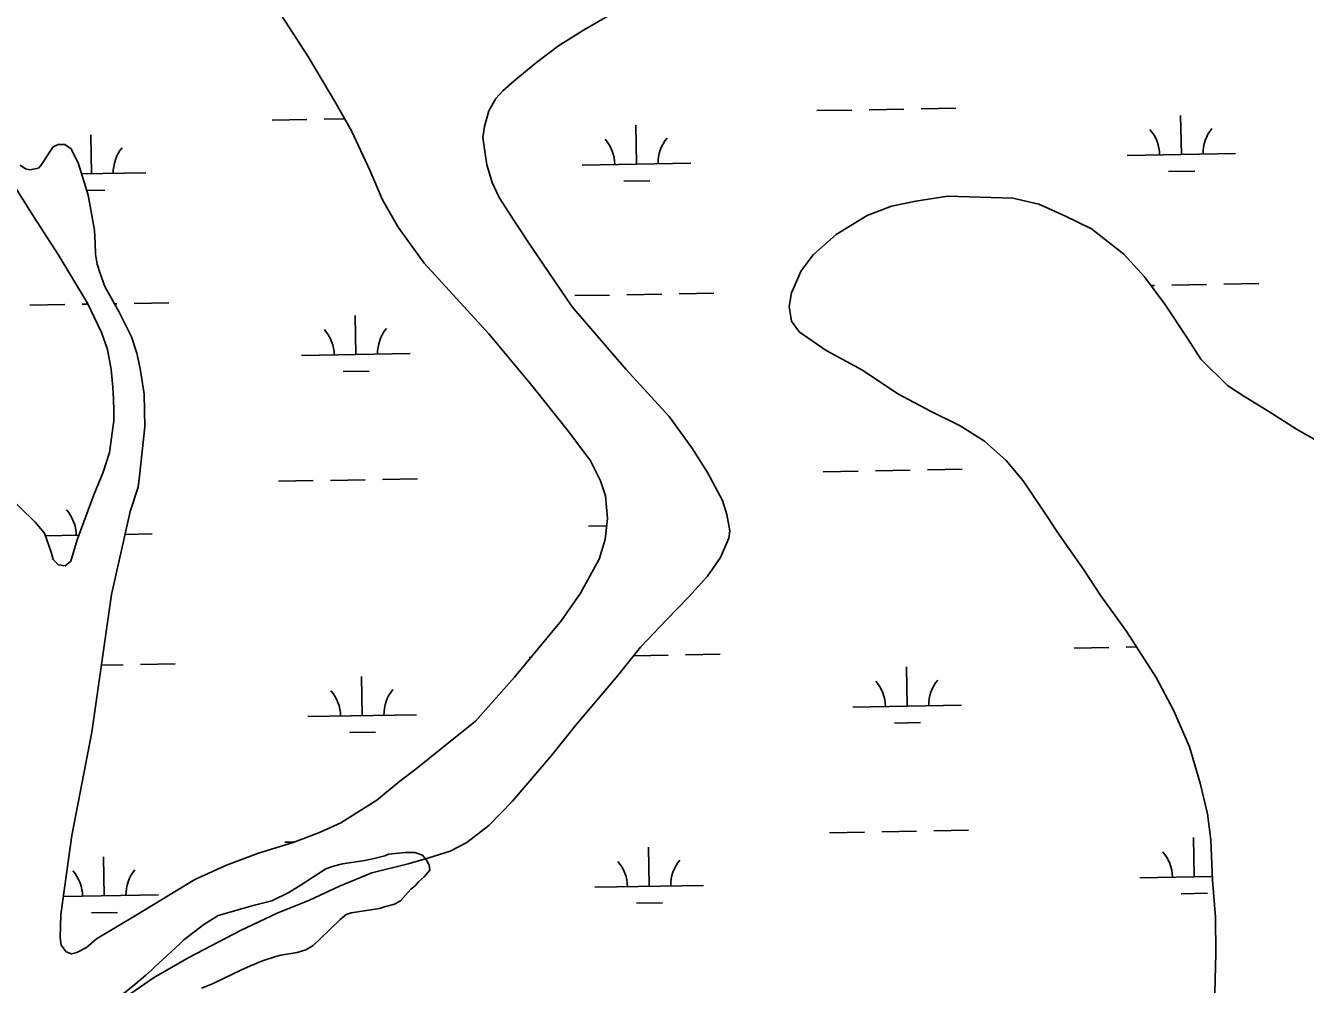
# Model space of a CAD drawing. Extents: x 3903937 to 3942190, y 260677 to 286651.
# Drawn here: x 3913868 to 3915047, y 270743 to 271626 of the extents above; entities that cross this region are included whole.
import ezdxf

# ---------------------------------------------------------------- set-up
doc = ezdxf.new("R2010")
doc.units = 0
for name, color, linetype in [('V-SITE-VEGE', 7, 'Continuous'), ('V-TOPO-SHOR', 7, 'Continuous'), ('V-WETL-SWMP', 7, 'Continuous')]:
    doc.layers.add(name, color=color, linetype=linetype)

msp = doc.modelspace()

# ---------------------------------------------------------------- linework, layer by layer
at = {"layer": 'V-SITE-VEGE'}
for points in [[(3913952.8310000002, 270729.852), (3913969.264, 270743.09), (3913979.023, 270751.239), (3913984.159, 270755.824), (3913987.244, 270758.882), (3913998.5470000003, 270769.583), (3914010.364, 270780.284), (3914013.96, 270783.851), (3914032.443, 270798.107), (3914042.194, 270804.208), (3914045.784, 270806.24), (3914079.092, 270815.829), (3914094.977, 270819.857), (3914110.873, 270827.47000000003), (3914122.164, 270834.588), (3914144.7430000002, 270849.338), (3914151.919, 270851.867), (3914160.115, 270853.88300000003), (3914180.6010000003, 270856.871), (3914189.31, 270858.88), (3914199.046, 270861.39900000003), (3914202.636, 270862.918), (3914217.9960000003, 270864.393), (3914226.698, 270864.356), (3914233.852, 270861.767), (3914237.415, 270857.145), (3914239.957, 270852.529), (3914240.448, 270847.92100000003), (3914235.306, 270841.799), (3914230.167, 270837.216), (3914227.083, 270833.64400000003), (3914222.975, 270830.591), (3914213.718, 270819.882), (3914208.075, 270816.832), (3914198.855, 270814.311), (3914194.239, 270812.79600000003), (3914168.1210000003, 270808.808), (3914163.509, 270807.293), (3914157.858, 270802.70900000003), (3914139.359, 270784.359)], [(3914139.359, 270784.359), (3914133.1920000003, 270778.756), (3914126.524, 270774.689), (3914118.324, 270772.161), (3914103.47, 270769.665), (3914098.86, 270768.661), (3914086.559, 270764.616), (3914075.281, 270760.056), (3914066.563, 270755.996), (3914059.384, 270752.443), (3914040.4080000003, 270743.309), (3914030.1550000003, 270739.25800000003)]]:
    msp.add_lwpolyline(points, dxfattribs=at)
at = {"layer": 'V-TOPO-SHOR'}
for points in [[(3914379.268, 271103.306), (3914396.688, 271134.637), (3914401.929, 271152.7), (3914404.196, 271171.97000000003), (3914402.293, 271192.84500000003), (3914397.778, 271206.577), (3914388.514, 271225.099), (3914368.7490000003, 271252.01), (3914333.356, 271296.079), (3914294.792, 271342.146), (3914235.437, 271407.379), (3914211.326, 271440.272), (3914197.1210000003, 271465.571), (3914185.308, 271493.047), (3914168.365, 271529.09), (3914154.16, 271554.587), (3914128.896, 271597.02400000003), (3914103.418, 271636.28)], [(3914409.828, 271637.83400000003), (3914382.137, 271621.852), (3914359.222, 271607.436), (3914337.691, 271591.228), (3914317.949, 271574.813), (3914307.776, 271565.913), (3914301.386, 271558.982), (3914294.782, 271547.68200000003), (3914290.946, 271533.19), (3914289.514, 271523.058), (3914292.988, 271497.805), (3914297.8880000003, 271481.48600000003), (3914304.589, 271467.746), (3914318.807, 271445.228), (3914335.201, 271420.716), (3914371.549, 271366.907), (3914421, 271309.663), (3914460.964, 271265.973)], [(3913863.362, 271497.553), (3913868.316, 271494.153), (3913872.089, 271493.342), (3913880.045, 271494.898), (3913882.241, 271497.27400000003), (3913889.241, 271507.979), (3913893.838, 271514.32), (3913898.418, 271516.48600000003), (3913904.578, 271516.462), (3913910.327, 271512.462), (3913917.028, 271498.722), (3913926.051, 271469.868), (3913931.681, 271437.647), (3913932.228, 271425.522), (3913932.585, 271415.385), (3913934.336, 271406.234), (3913937.082, 271397.678), (3913941.4050000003, 271385.73600000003), (3913954.623, 271362.03), (3913965.858, 271339.527), (3913970.765, 271324.202), (3913973.688, 271310.081), (3913977.366, 271286.414), (3913978.237, 271256.401), (3913973.2800000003, 271210.908), (3913971.847, 271200.779), (3913964.6010000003, 271178.349), (3913958.7290000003, 271152.34), (3913947.394, 271102.102), (3913929.183, 270975.18200000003), (3913910.9020000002, 270879.859), (3913900.666, 270807.36), (3913900.181, 270786.096), (3913901.146, 270778.936), (3913905.6920000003, 270772.956), (3913910.653, 270770.949), (3913915.625, 270772.12), (3913924.3910000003, 270776.657), (3913933.566, 270784.767), (3913952.491, 270796.016), (3913970.024, 270806.478), (3914024.218, 270839.444), (3914053.29, 270852.642), (3914082.748, 270863.65), (3914114.588, 270873.654), (3914138.873, 270882.69800000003), (3914158.585, 270891.75800000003), (3914191.663, 270912.49), (3914213.001, 270929.892), (3914228.1520000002, 270941.357), (3914254.674, 270962.91000000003), (3914282.788, 270985.45), (3914318.5300000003, 271025.847), (3914361.872, 271077.94), (3914379.268, 271103.306)], [(3913834.156, 271210.288), (3913877.112, 271168.574), (3913885.6180000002, 271158.6), (3913891.704, 271140.887), (3913893.664, 271134.321), (3913898.612, 271129.332), (3913904.771, 271128.511), (3913909.9560000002, 271132.863), (3913915.801, 271152.516), (3913931.075, 271193.791), (3913939.708, 271214.822), (3913945.544, 271232.685), (3913948.006, 271250.95900000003), (3913949.64, 271262.082), (3913949.677, 271271.025), (3913949.126, 271282.156), (3913948.575, 271293.091), (3913947.052, 271309.194), (3913943.75, 271327.692), (3913938.051, 271343.416), (3913925.441, 271370.298), (3913898.201, 271415.129), (3913875.294, 271450.995), (3913854.167, 271484.67100000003)], [(3914460.964, 271265.973), (3914481.913, 271237.07), (3914496.327, 271214.552), (3914510.1350000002, 271188.659), (3914514.253, 271175.724), (3914516.7770000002, 271160.607), (3914515.953, 271154.054), (3914508.128, 271136.001), (3914496.3310000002, 271118.955), (3914479.163, 271099.94800000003), (3914458.603, 271078.569), (3914434.451, 271053.427), (3914413.875, 271027.475), (3914374.731, 270981.33), (3914352.556, 270953.598), (3914316.808, 270911.61), (3914295.054, 270889.241), (3914274.519, 270873.625), (3914259.382, 270865.54), (3914239.6780000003, 270859.261), (3914220.576, 270853.77400000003), (3914187.153, 270845.566), (3914157.291, 270833.167), (3914129.811, 270820.363), (3914099.951, 270808.362), (3914066.1, 270792.6), (3914018.4960000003, 270767.55700000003), (3913986.224, 270749.009), (3913957.126, 270728.854)]]:
    msp.add_lwpolyline(points, dxfattribs=at)
at = {"layer": 'V-WETL-SWMP'}
for p, q in [((3914382.137, 271621.851), (3914409.828, 271637.835)), ((3914359.222, 271607.43700000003), (3914382.137, 271621.851)), ((3914337.691, 271591.22800000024), (3914359.222, 271607.43700000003)), ((3914317.948, 271574.814), (3914337.691, 271591.22800000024)), ((3914307.776, 271565.91200000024), (3914317.948, 271574.814)), ((3914301.387, 271558.982), (3914307.776, 271565.91200000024)), ((3914294.782, 271547.681), (3914301.387, 271558.982)), ((3914095.267570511, 271538.94440887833), (3914127.2626145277, 271539.507577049)), ((3914143.260136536, 271539.78916113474), (3914162.217451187, 271540.1228426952)), ((3914290.946, 271533.189), (3914294.782, 271547.681)), ((3914597.0978377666, 271547.77749044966), (3914629.0928817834, 271548.34065862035)), ((3914645.0904037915, 271548.6222427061), (3914677.085447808, 271549.18541087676)), ((3914693.0829698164, 271549.4669949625), (3914725.078013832, 271550.03016313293)), ((3914932.707100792, 271507.24760261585), (3914932.073536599, 271543.2420271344)), ((3914289.514, 271523.05900000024), (3914290.946, 271533.189)), ((3914430.876833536, 271498.41452104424), (3914430.243269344, 271534.40894556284)), ((3913929.0465662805, 271489.5814394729), (3913928.413002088, 271525.5758639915)), ((3914292.987, 271497.80400000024), (3914289.514, 271523.05900000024)), ((3914882.7148445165, 271506.36765234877), (3914982.6993570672, 271508.1275528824)), ((3914297.8880000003, 271481.487), (3914292.987, 271497.80400000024)), ((3914380.8845772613, 271497.5345707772), (3914480.869089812, 271499.29447131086)), ((3914920.9805295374, 271491.60780442), (3914944.976812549, 271492.0301805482)), ((3913919.9357355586, 271489.4210730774), (3913979.038822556, 271490.46138973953)), ((3914304.589, 271467.746), (3914297.8880000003, 271481.487)), ((3914419.1502622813, 271482.77472284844), (3914443.1465452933, 271483.19709897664)), ((3913924.7358903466, 271474.07217387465), (3913941.3162780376, 271474.36401740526)), ((3914717.2490000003, 271469.00800000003), (3914688.112, 271464.37400000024)), ((3914777.657, 271467.175), (3914717.2490000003, 271469.00800000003)), ((3914318.806, 271445.229), (3914304.589, 271467.746)), ((3914665.7090000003, 271459.712), (3914643.489, 271451.286)), ((3914688.112, 271464.37400000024), (3914665.7090000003, 271459.71200000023)), ((3914801.4050000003, 271461.729), (3914777.657, 271467.175)), ((3914825.526, 271450.7350000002), (3914801.4050000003, 271461.729)), ((3914335.201, 271420.716), (3914318.806, 271445.229)), ((3914643.489, 271451.286), (3914614.694, 271433.577)), ((3914849.841, 271438.75), (3914825.526, 271450.735)), ((3914614.694, 271433.577), (3914593.62, 271415.0440000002)), ((3914879.8540000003, 271415.45), (3914849.841, 271438.75)), ((3914371.548, 271366.906), (3914335.201, 271420.716)), ((3914593.62, 271415.0440000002), (3914582.664, 271400.03500000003)), ((3914898.785, 271394.772), (3914879.8540000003, 271415.45)), ((3914582.664, 271400.03500000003), (3914573.667, 271379.867)), ((3914917.4990000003, 271369.34), (3914898.785, 271394.772)), ((3914904.749824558, 271386.66590733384), (3914907.9803884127, 271386.72277085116)), ((3914923.9779104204, 271387.00435493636), (3914955.972954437, 271387.5675231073)), ((3914971.9704764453, 271387.8491071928), (3915003.9655204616, 271388.41227536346)), ((3914374.155077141, 271377.3265211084), (3914406.1501211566, 271377.88968927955)), ((3914422.147643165, 271378.1712733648), (3914454.1426871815, 271378.7344415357)), ((3914470.1402091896, 271379.01602562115), (3914502.1352532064, 271379.5791937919)), ((3914573.667, 271379.867), (3914571.437, 271367.397)), ((3913872.324809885, 271368.49343953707), (3913904.319853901, 271369.0566077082)), ((3913920.3173759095, 271369.3381917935), (3913925.8465486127, 271369.4355148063)), ((3913950.2541011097, 271369.8651299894), (3913952.312419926, 271369.9013599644)), ((3913968.3099419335, 271370.1829440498), (3914000.3049859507, 271370.7461122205)), ((3914420.9990000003, 271309.663), (3914371.548, 271366.906)), ((3914571.437, 271367.397), (3914573.758, 271353.918)), ((3914938.17, 271338.3540000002), (3914917.4990000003, 271369.34)), ((3914172.487462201, 271323.0269620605), (3914171.8538980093, 271359.0213865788)), ((3914573.758, 271353.918), (3914580.849, 271343.984)), ((3914580.849, 271343.984), (3914605.736, 271326.648)), ((3914950.568, 271318.692), (3914938.17, 271338.3540000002)), ((3914122.4952059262, 271322.1470117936), (3914222.4797184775, 271323.9069123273)), ((3914605.736, 271326.648), (3914638.94, 271308.684)), ((3914975.23, 271294.62200000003), (3914950.568, 271318.692)), ((3914160.7608909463, 271307.3871638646), (3914184.7571739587, 271307.80953999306)), ((3914460.965, 271265.97300000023), (3914420.9990000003, 271309.663)), ((3914638.94, 271308.684), (3914671.733, 271286.9580000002)), ((3914991.034, 271284.257), (3914975.23, 271294.62200000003)), ((3914671.733, 271286.9580000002), (3914701.577, 271270.79)), ((3915013.361, 271270.49700000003), (3914991.034, 271284.257)), ((3914701.577, 271270.79), (3914728.8570000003, 271257.406)), ((3915038.847, 271254.348), (3915013.361, 271270.49700000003)), ((3914481.913, 271237.069), (3914460.965, 271265.97300000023)), ((3914728.8570000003, 271257.406), (3914751.381, 271243.25)), ((3915059.201, 271242.577), (3915038.847, 271254.348)), ((3914496.328, 271214.55200000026), (3914481.913, 271237.069)), ((3914751.381, 271243.25), (3914771.512, 271225.33900000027)), ((3914771.512, 271225.33900000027), (3914786.8850000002, 271206.656)), ((3914510.134, 271188.659), (3914496.328, 271214.55200000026)), ((3914602.952586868, 271215.15401331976), (3914634.947630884, 271215.71718149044)), ((3914650.9451528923, 271215.9987655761), (3914682.940196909, 271216.5619337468)), ((3914698.937718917, 271216.8435178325), (3914730.9327629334, 271217.40668600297)), ((3914101.122319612, 271206.32093174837), (3914133.1173636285, 271206.88409991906)), ((3914149.1148856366, 271207.1656840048), (3914181.1099296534, 271207.72885217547)), ((3914197.107451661, 271208.0104362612), (3914229.102495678, 271208.57360443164)), ((3914786.8850000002, 271206.656), (3914803.6210000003, 271182.02400000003)), ((3914514.254, 271175.723), (3914510.134, 271188.659)), ((3914516.776, 271160.608), (3914514.254, 271175.723)), ((3914803.6210000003, 271182.02400000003), (3914820.3540000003, 271156.601)), ((3914386.7393263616, 271164.91109364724), (3914403.399446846, 271165.20434061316)), ((3913886.4746852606, 271156.10556980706), (3913917.330652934, 271156.648688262)), ((3913959.8707578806, 271157.3974677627), (3913984.893571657, 271157.83791260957)), ((3914508.128, 271136.00000000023), (3914515.954, 271154.053)), ((3914515.954, 271154.053), (3914516.776, 271160.608)), ((3914820.3540000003, 271156.601), (3914843.003, 271124.814)), ((3914496.332, 271118.956), (3914508.128, 271136.00000000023)), ((3914479.162, 271099.94800000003), (3914496.332, 271118.956)), ((3914843.003, 271124.814), (3914858.552, 271100.782)), ((3914458.6040000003, 271078.568), (3914479.162, 271099.94800000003)), ((3914858.552, 271100.782), (3914882.384, 271067.604)), ((3914434.452, 271053.427), (3914458.6040000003, 271078.568)), ((3914882.384, 271067.604), (3914909.5470000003, 271025.696)), ((3914413.875, 271027.476), (3914434.452, 271053.427)), ((3914428.2073019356, 271045.5514029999), (3914459.997436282, 271046.11096440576)), ((3914475.994958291, 271046.39254849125), (3914507.990002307, 271046.95571666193)), ((3914833.847527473, 271052.6913732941), (3914865.8425714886, 271053.2545414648)), ((3914881.840093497, 271053.53612555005), (3914891.3932148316, 271053.70427702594)), ((3913938.040944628, 271036.92362643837), (3913958.1671690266, 271037.27788283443)), ((3913974.1646910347, 271037.5594669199), (3914006.1597350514, 271038.1226350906)), ((3914332.0172602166, 271043.85829172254), (3914333.5386349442, 271043.8850705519)), ((3914680.172478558, 270999.23656650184), (3914679.5389143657, 271035.2309910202)), ((3914178.3422113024, 270990.4034849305), (3914177.70864711, 271026.3979094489)), ((3914374.731, 270981.33), (3914413.875, 271027.476)), ((3914909.5470000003, 271025.696), (3914925.861, 270994.728)), ((3914630.1802222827, 270998.35661623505), (3914730.164734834, 271000.1165167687)), ((3914128.3499550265, 270989.52353466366), (3914228.334467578, 270991.2834351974)), ((3914925.861, 270994.728), (3914940.185, 270961.787)), ((3914166.6156400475, 270974.76368673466), (3914190.6119230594, 270975.1860628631)), ((3914352.556, 270953.59700000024), (3914374.731, 270981.33)), ((3914668.4459073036, 270983.59676830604), (3914692.442190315, 270984.0191444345)), ((3914940.185, 270961.787), (3914950.15, 270928.26900000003)), ((3914316.808, 270911.6100000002), (3914352.556, 270953.59700000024)), ((3914950.15, 270928.26900000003), (3914956.768, 270899.916)), ((3914295.0530000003, 270889.242), (3914316.808, 270911.6100000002)), ((3914956.768, 270899.916), (3914959.839, 270875.93500000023)), ((3914274.518, 270873.626), (3914295.0530000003, 270889.242)), ((3914608.807335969, 270882.5305361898), (3914640.802379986, 270883.0937043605)), ((3914656.799901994, 270883.3752884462), (3914688.7949460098, 270883.9384566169)), ((3914704.7924680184, 270884.2200407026), (3914736.7875120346, 270884.78320887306)), ((3914106.9770687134, 270873.69745461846), (3914115.086369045, 270873.8401923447)), ((3914259.381, 270865.54000000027), (3914274.518, 270873.6260000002)), ((3914442.5863317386, 270833.16756678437), (3914441.952767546, 270869.161991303)), ((3914944.416598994, 270842.000648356), (3914943.7830348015, 270877.99507287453)), ((3914959.839, 270875.93500000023), (3914961.27, 270838.689)), ((3913940.756064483, 270824.33448521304), (3913940.12250029, 270860.32890973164)), ((3914220.577, 270853.775), (3914239.679, 270859.261)), ((3914239.679, 270859.26100000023), (3914259.381, 270865.54000000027)), ((3914157.292, 270833.16700000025), (3914187.154, 270845.56500000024)), ((3914187.154, 270845.56500000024), (3914220.577, 270853.77500000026)), ((3914129.812, 270820.36200000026), (3914157.292, 270833.16700000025)), ((3914392.594075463, 270832.28761651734), (3914492.5785880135, 270834.047517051)), ((3914894.424342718, 270841.1206980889), (3914961.131462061, 270842.29485888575)), ((3914961.27, 270838.689), (3914964.1010000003, 270804.60700000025)), ((3913902.969691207, 270823.66937962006), (3913990.748320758, 270825.21443547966)), ((3914099.951, 270808.36100000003), (3914129.812, 270820.36200000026)), ((3914932.690027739, 270826.3608501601), (3914956.686310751, 270826.78322628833)), ((3913929.029493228, 270808.6946870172), (3913953.0257762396, 270809.1170631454)), ((3914066.1, 270792.601), (3914099.951, 270808.36100000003)), ((3914430.8597604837, 270817.52776858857), (3914454.8560434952, 270817.9501447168)), ((3914964.1010000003, 270804.60700000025), (3914964.36, 270771.328)), ((3914018.497, 270767.55700000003), (3914066.1, 270792.601)), ((3913986.224, 270749.00800000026), (3914018.497, 270767.55700000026)), ((3914964.36, 270771.328), (3914963.1720000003, 270723.19800000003)), ((3913957.125, 270728.855), (3913986.224, 270749.00800000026))]:
    msp.add_line(p, q, dxfattribs=at)
for points in [[(3914103.419, 271636.28), (3914128.895, 271597.023), (3914154.16, 271554.587), (3914168.364, 271529.089), (3914185.308, 271493.047), (3914197.12, 271465.571), (3914211.325, 271440.272), (3914235.436, 271407.38), (3914294.791, 271342.147), (3914333.356, 271296.078), (3914368.75, 271252.01), (3914388.514, 271225.099), (3914397.778, 271206.577), (3914402.293, 271192.84500000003), (3914404.1950000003, 271171.969), (3914401.929, 271152.701), (3914396.687, 271134.637), (3914379.268, 271103.30700000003), (3914361.873, 271077.939), (3914318.531, 271025.848), (3914282.789, 270985.451), (3914254.674, 270962.91000000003), (3914228.1520000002, 270941.356), (3914213, 270929.892), (3914191.663, 270912.49), (3914158.586, 270891.75800000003), (3914138.873, 270882.697), (3914114.589, 270873.655), (3914082.7490000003, 270863.65), (3914053.29, 270852.641), (3914024.219, 270839.445), (3913970.025, 270806.478), (3913952.492, 270796.017), (3913933.565, 270784.766), (3913924.39, 270776.656), (3913915.626, 270772.121), (3913910.653, 270770.949), (3913905.693, 270772.956), (3913901.146, 270778.93700000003), (3913900.182, 270786.096), (3913900.667, 270807.36), (3913910.903, 270879.859), (3913929.182, 270975.181), (3913947.393, 271102.103), (3913958.7290000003, 271152.339)], [(3913958.7290000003, 271152.339), (3913964.6, 271178.35), (3913971.847, 271200.778), (3913973.2800000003, 271210.908), (3913978.237, 271256.4), (3913977.366, 271286.414), (3913973.688, 271310.08), (3913970.765, 271324.202), (3913965.859, 271339.526), (3913954.623, 271362.03), (3913941.4050000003, 271385.735), (3913937.082, 271397.678), (3913934.335, 271406.235), (3913932.5840000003, 271415.384), (3913932.228, 271425.522), (3913931.682, 271437.647), (3913926.051, 271469.867), (3913917.0270000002, 271498.722), (3913910.327, 271512.463), (3913904.579, 271516.461), (3913898.418, 271516.487), (3913893.838, 271514.319), (3913889.241, 271507.979), (3913882.241, 271497.275), (3913880.045, 271494.89900000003), (3913872.089, 271493.342), (3913868.316, 271494.153), (3913863.362, 271497.552)], [(3913854.166, 271484.67100000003), (3913875.293, 271450.996), (3913898.2, 271415.128), (3913925.4420000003, 271370.298), (3913938.051, 271343.416), (3913943.75, 271327.692), (3913947.052, 271309.195), (3913948.576, 271293.091), (3913949.127, 271282.157), (3913949.677, 271271.026), (3913949.6410000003, 271262.082), (3913948.005, 271250.95900000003), (3913945.545, 271232.685), (3913939.708, 271214.822), (3913931.075, 271193.791), (3913915.801, 271152.515), (3913909.9560000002, 271132.863), (3913904.771, 271128.512), (3913898.613, 271129.333), (3913893.665, 271134.322), (3913891.705, 271140.888), (3913885.617, 271158.601), (3913877.112, 271168.574), (3913834.156, 271210.288)]]:
    msp.add_lwpolyline(points, dxfattribs=at)
for centre, radius, start, end in [((3914877.4643643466, 271506.75011153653), 35.24628790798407, 0.23658072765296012, 41.78023906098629), ((3914987.933125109, 271508.6945529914), 35.24628790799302, 140.23657772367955, 181.78023605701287), ((3914375.634097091, 271497.9170299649), 35.24628790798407, 0.23658072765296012, 41.78023906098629), ((3914486.102857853, 271499.8614714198), 35.24628790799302, 140.23657772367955, 181.78023605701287), ((3913984.272590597, 271491.0283898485), 35.24628790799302, 140.23657772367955, 181.78023605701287), ((3914117.244725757, 271322.5294709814), 35.24628790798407, 0.23658072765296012, 41.78023906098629), ((3914227.7134865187, 271324.473912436), 35.24628790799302, 140.23657772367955, 181.78023605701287), ((3913879.658578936, 271156.4604712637), 35.24628790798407, 0.23658072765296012, 41.78023906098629), ((3914624.929742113, 270998.73907542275), 35.24628790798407, 0.23658072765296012, 41.78023906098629), ((3914735.3985028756, 271000.6835168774), 35.24628790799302, 140.23657772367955, 181.78023605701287), ((3914123.0994748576, 270989.9059938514), 35.24628790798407, 0.23658072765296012, 41.78023906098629), ((3914233.5682356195, 270991.8504353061), 35.24628790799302, 140.23657772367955, 181.78023605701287), ((3914387.3435952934, 270832.67007570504), 35.24628790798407, 0.23658072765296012, 41.78023906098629), ((3914497.8123560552, 270834.61451715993), 35.24628790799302, 140.23657772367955, 181.78023605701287), ((3914889.173862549, 270841.50315727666), 35.24628790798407, 0.23658072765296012, 41.78023906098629), ((3913885.513328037, 270823.8369941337), 35.24628790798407, 0.23658072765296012, 41.78023906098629), ((3913995.9820887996, 270825.7814355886), 35.24628790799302, 140.23657772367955, 181.78023605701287)]:
    msp.add_arc(centre, radius, start, end, dxfattribs=at)

doc.saveas('drawing.dxf')
